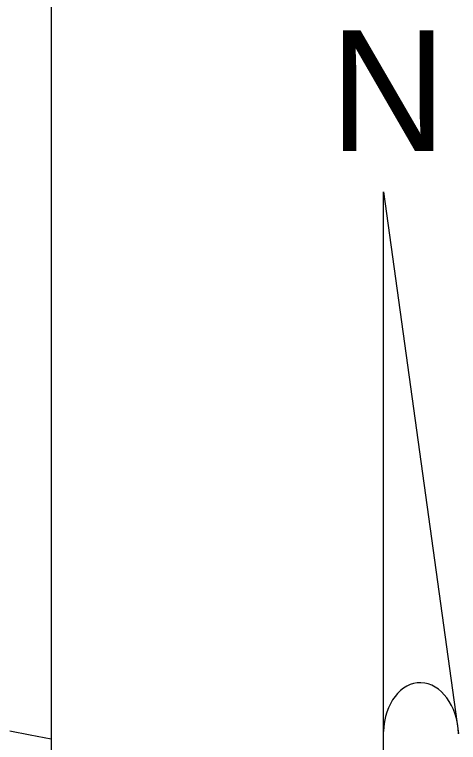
# Model space of a CAD drawing. Extents: x 1370567 to 1373900, y 377514 to 379648.
# Drawn here: x 1371449.6 to 1371535.8, y 379062.4 to 379203.8 of the extents above; entities that cross this region are included whole.
import ezdxf

# ---------------------------------------------------------------- set-up
doc = ezdxf.new("R2010")
doc.units = 0
for name, color, linetype in [('Default', 7, 'Continuous'), ('Survey Names', 7, 'Continuous'), ('Survey Symbols', 7, 'Continuous')]:
    doc.layers.add(name, color=color, linetype=linetype)

msp = doc.modelspace()

# ---------------------------------------------------------------- linework, layer by layer
at = {"layer": 'Default'}
msp.add_lwpolyline([(1371448.67, 379064.69), (1371452.59, 379063.91), (1371456.67, 379063.12), (1371456.67, 379063.12)], dxfattribs=at)
at = {"layer": 'Survey Names'}
for p, q in [((1371521.24, 379169.31), (1371535.79, 379064.14)), ((1371521.24, 379043.19), (1371521.24, 379169.31))]:
    msp.add_line(p, q, dxfattribs=at)
msp.add_ellipse((1371528.51, 379063.91), major_axis=(-0.31, 10.11), ratio=0.719778, start_param=4.712385, end_param=7.768526, dxfattribs=at)
at = {"layer": 'Survey Symbols'}
msp.add_lwpolyline([(1370727.27, 379552.54), (1371456.67, 379552.54), (1371456.67, 378768.06), (1370727.27, 378768.06)], close=True, dxfattribs=at)
msp.add_lwpolyline([(1370727.27, 379552.54), (1371456.67, 379552.54), (1371456.67, 378768.06), (1370727.27, 378768.06)], close=True, dxfattribs=at)
msp.add_lwpolyline([(1370727.27, 379552.54), (1371456.67, 379552.54), (1371456.67, 378768.06), (1370727.27, 378768.06)], close=True, dxfattribs=at)
msp.add_lwpolyline([(1370727.27, 379552.54), (1371456.67, 379552.54), (1371456.67, 378768.06), (1370727.27, 378768.06)], close=True, dxfattribs=at)
msp.add_lwpolyline([(1370727.27, 379552.54), (1371456.67, 379552.54), (1371456.67, 378768.06), (1370727.27, 378768.06)], close=True, dxfattribs=at)
msp.add_lwpolyline([(1370727.27, 379552.54), (1371456.67, 379552.54), (1371456.67, 378768.06), (1370727.27, 378768.06)], close=True, dxfattribs=at)

# ---------------------------------------------------------------- texts
at = {"layer": 'Survey Names'}
msp.add_text('N', height=23.47, dxfattribs=at).set_placement((1371510.78, 379177.25))

doc.saveas('drawing.dxf')
